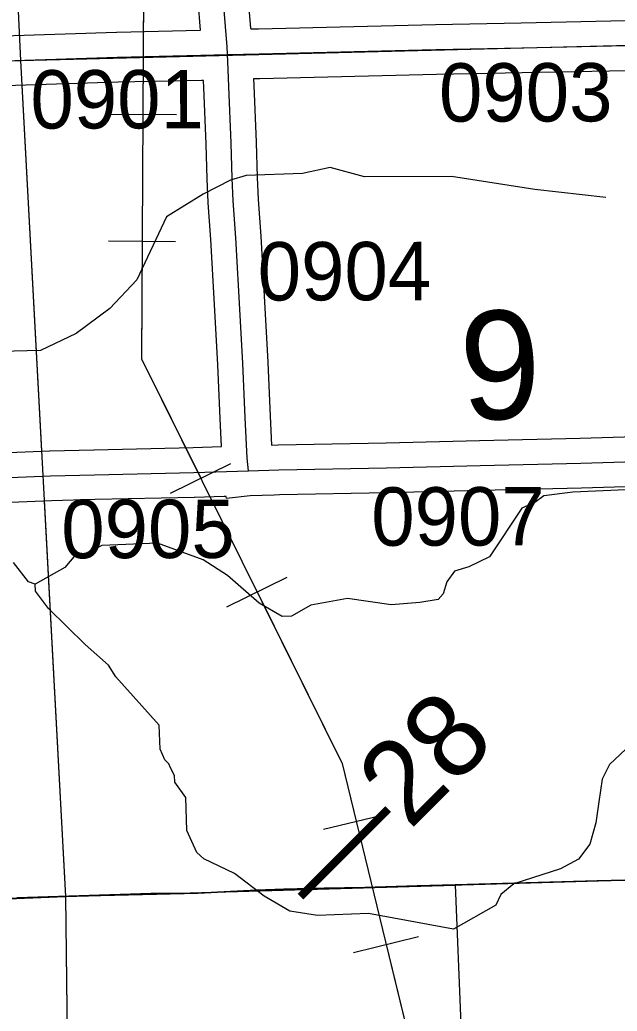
# Model space of a CAD drawing. Extents: x 128.7 to 185.5, y -21.4 to 12.6.
# Drawn here: x 147.811 to 148.528, y 2.6 to 3.79 of the extents above; entities that cross this region are included whole.
import ezdxf

# ---------------------------------------------------------------- set-up
doc = ezdxf.new("R2010")
doc.units = 0
for name, color, linetype in [('tdCoCorpBndry', 7, 'Continuous'), ('tdCoHydroRiver', 7, 'Continuous'), ('tdCoPipe', 7, 'Continuous'), ('tdCoPriCL', 7, 'Continuous'), ('tdCoPrimary', 7, 'Continuous'), ('tdCoPriNonDiv', 7, 'Continuous'), ('tdCoPriNonDivCL', 7, 'Continuous'), ('tdCoSecRdNmbr', 7, 'Continuous'), ('tdCoSecRteBand', 7, 'Continuous'), ('tdCoSecRteCL', 7, 'Continuous'), ('tdCoSectLine', 7, 'Continuous'), ('tdCoSectLinePart', 7, 'Continuous'), ('tdCoSectNmbr', 7, 'Continuous'), ('tdCoSurfGravel', 7, 'Continuous'), ('tdStHwyPriRefPost1', 7, 'Continuous')]:
    doc.layers.add(name, color=color, linetype=linetype)

msp = doc.modelspace()

# ---------------------------------------------------------------- linework, layer by layer
at = {"layer": 'tdCoCorpBndry'}
msp.add_lwpolyline([(148.3545, 2.2508), (148.3339, 2.752), (148.3908, 2.7536), (148.5045, 2.7568), (148.5377, 2.7577), (148.5855, 2.759), (148.5765, 3.0036), (148.8197, 3.016), (149.0079, 3.0256), (149.0676, 3.0287), (149.081, 2.7772), (149.1942, 2.7823), (149.2374, 2.7846), (149.245, 2.5877)], dxfattribs=at)
at = {"layer": 'tdCoHydroRiver'}
for points in [[(148.5146, 3.5766), (148.429, 3.5863), (148.3291, 3.6018), (148.2249, 3.6015), (148.1834, 3.6127), (148.1505, 3.6052), (148.0827, 3.6029), (148.0638, 3.5975), (148.0309, 3.5804), (147.9872, 3.5535), (147.9513, 3.4779), (147.919, 3.4435), (147.8785, 3.4135), (147.836, 3.3929), (147.7245, 3.3904), (147.7186, 3.3712), (147.7049, 3.3454)], [(148.6385, 3.2304), (148.4746, 3.2232), (148.44, 3.2188), (148.4292, 3.2106), (148.4137, 3.2037), (148.3746, 3.1456), (148.3498, 3.1337), (148.3326, 3.1283), (148.3235, 3.1154), (148.3193, 3.101), (148.3132, 3.0945), (148.2912, 3.0906), (148.2566, 3.0879), (148.2042, 3.0955), (148.1603, 3.0877), (148.1371, 3.0743), (148.126, 3.0739), (148.0983, 3.09), (148.0604, 3.123), (148.031, 3.1421), (147.9761, 3.1618), (147.9093, 3.159), (147.8859, 3.1469), (147.8777, 3.148), (147.8649, 3.1327), (147.8293, 3.1126)], [(148.5449, 2.9209), (148.5189, 2.8963), (148.51, 2.8786), (148.5062, 2.8517), (148.5023, 2.8263), (148.4953, 2.8008), (148.4817, 2.7829), (148.46, 2.7711), (148.4038, 2.7534), (148.3884, 2.7403), (148.3825, 2.7275), (148.3314, 2.6989), (148.2297, 2.7175), (148.1682, 2.7154), (148.1349, 2.7206), (148.1043, 2.7385), (148.0686, 2.7657), (148.0317, 2.7834), (148.0236, 2.791), (148.0116, 2.8174), (148.0103, 2.8568), (147.997, 2.8753), (147.9968, 2.8832), (147.9917, 2.8925), (147.99, 2.8972), (147.985, 2.9019), (147.9796, 2.9146), (147.9782, 2.9434), (147.9262, 3.0014), (147.9176, 3.0156), (147.8894, 3.0405), (147.8453, 3.0836), (147.8298, 3.1045), (147.8293, 3.1126), (147.8213, 3.1155), (147.8032, 3.1386)]]:
    msp.add_lwpolyline(points, dxfattribs=at)
at = {"layer": 'tdCoPipe'}
for p, q in [((147.9183, 3.6765), (147.999, 3.676)), ((147.9175, 3.5244), (147.998, 3.5239)), ((147.992, 3.2218), (148.0642, 3.2576)), ((148.0596, 3.0855), (148.1317, 3.1213)), ((148.1755, 2.8188), (148.2538, 2.8378)), ((148.2114, 2.671), (148.2896, 2.69))]:
    msp.add_line(p, q, dxfattribs=at)
for points in [[(147.8878, 4.8774), (147.8987, 4.5052), (147.9615, 4.1897), (147.957, 3.3831), (148.1979, 2.8974), (148.4096, 2.0269), (148.5189, 1.6067), (148.6284, 1.2813), (148.7667, 0.7397)], [(147.9603, 3.9773), (147.9586, 3.6762)], [(147.9578, 3.5241), (147.957, 3.3831), (148.0281, 3.2397)], [(148.0957, 3.1034), (148.1979, 2.8974), (148.2147, 2.8283)], [(148.2506, 2.6805), (148.3218, 2.3879)]]:
    msp.add_lwpolyline(points, dxfattribs=at)
at = {"layer": 'tdCoPriCL'}
msp.add_lwpolyline([(148.5373, 2.7577), (148.5041, 2.7568), (148.3905, 2.7536), (148.3335, 2.752), (148.2881, 2.7507), (148.225, 2.7489), (148.1764, 2.748), (148.095, 2.7456), (148.025, 2.7419), (147.8578, 2.7379), (147.5902, 2.7274)], dxfattribs=at)
at = {"layer": 'tdCoPrimary'}
for points in [[(148.5855, 2.759), (148.5854, 2.759), (148.5377, 2.7577), (148.5045, 2.7568), (148.3931, 2.7537)], [(148.5855, 2.759), (148.5854, 2.759), (148.5377, 2.7577), (148.5045, 2.7568), (148.3931, 2.7537)], [(148.5377, 2.7577), (148.5045, 2.7568), (148.3931, 2.7537), (148.3908, 2.7536), (148.3339, 2.752), (148.2885, 2.7507), (148.2254, 2.7489), (148.1768, 2.748), (148.1282, 2.747), (148.0954, 2.7456), (148.0678, 2.7437), (148.0254, 2.7419), (147.9686, 2.7415), (147.8079, 2.7363)], [(148.3339, 2.752), (148.3339, 2.752), (148.2885, 2.7507), (148.2254, 2.7489), (148.1768, 2.748), (148.1282, 2.747), (148.0954, 2.7456), (148.0678, 2.7437), (148.0254, 2.7419), (147.9686, 2.7415), (147.8079, 2.7363)], [(148.3339, 2.752), (148.3339, 2.752), (148.2885, 2.7507), (148.2254, 2.7489), (148.1768, 2.748), (148.1282, 2.747), (148.0954, 2.7456), (148.0678, 2.7437), (148.0254, 2.7419), (147.9686, 2.7415), (147.8079, 2.7363)], [(148.3931, 2.7537), (148.3908, 2.7536), (148.3339, 2.752)], [(148.3931, 2.7537), (148.3908, 2.7536), (148.3339, 2.752)]]:
    msp.add_lwpolyline(points, dxfattribs=at)
at = {"layer": 'tdCoPriNonDiv'}
msp.add_lwpolyline([(147.3019, 2.7165), (147.8578, 2.7379), (148.025, 2.7419), (148.095, 2.7456), (148.225, 2.7489), (148.8688, 2.7675), (149.2776, 2.7865), (149.308, 2.79), (149.3379, 2.7973), (149.3627, 2.8074), (149.3862, 2.8205), (149.4271, 2.8521), (149.4728, 2.8866), (149.5028, 2.9041), (149.5269, 2.914), (149.555, 2.9217), (149.5838, 2.9254), (149.6538, 2.9241), (149.7213, 2.9162), (149.7805, 2.912), (149.8397, 2.9056), (149.8875, 2.8967), (149.985, 2.8757), (150.0703, 2.8646)], dxfattribs=at)
at = {"layer": 'tdCoPriNonDivCL'}
msp.add_lwpolyline([(148.5373, 2.7577), (148.5041, 2.7568), (148.3905, 2.7536), (148.3335, 2.752), (148.3335, 2.752), (148.2881, 2.7507), (148.225, 2.7489), (148.1764, 2.748), (148.1278, 2.747), (148.095, 2.7456), (148.0674, 2.7437), (148.025, 2.7419), (147.9683, 2.7415), (147.8578, 2.7379), (147.8075, 2.7363)], dxfattribs=at)
msp.add_lwpolyline([(148.5373, 2.7577), (148.5041, 2.7568), (148.3905, 2.7536), (148.3335, 2.752), (148.3335, 2.752), (148.2881, 2.7507), (148.225, 2.7489), (148.1764, 2.748), (148.1278, 2.747), (148.095, 2.7456), (148.0674, 2.7437), (148.025, 2.7419), (147.9683, 2.7415), (147.8578, 2.7379), (147.8075, 2.7363)], dxfattribs=at)
at = {"layer": 'tdCoSecRteBand'}
for points in [[(147.7914, 3.7704), (147.9271, 3.7748), (147.9272, 3.7748), (147.9274, 3.7748), (148.0276, 3.7771), (148.028, 3.7771), (148.0222, 3.8481)], [(148.082, 3.853), (148.088, 3.7792), (148.0888, 3.7792), (148.0888, 3.7788), (148.0973, 3.779), (148.0974, 3.779), (148.0975, 3.779), (148.3098, 3.7842), (148.3099, 3.7842), (148.31, 3.7842), (148.4128, 3.7859), (148.5384, 3.7887), (148.7094, 3.7931)], [(148.5398, 3.7287), (148.414, 3.726), (148.4139, 3.726), (148.4139, 3.726), (148.3111, 3.7242), (148.099, 3.7191), (148.0916, 3.7188), (148.0919, 3.7112), (148.0919, 3.7111), (148.0919, 3.711), (148.0947, 3.6429), (148.0947, 3.6427), (148.0947, 3.6426), (148.0959, 3.6009), (148.0971, 3.5742), (148.1003, 3.5302), (148.1003, 3.5299), (148.1003, 3.5297), (148.1055, 3.4372), (148.1055, 3.4371), (148.1055, 3.4371), (148.1085, 3.3789), (148.1085, 3.3788), (148.1085, 3.3787), (148.1114, 3.3141), (148.1114, 3.3141), (148.1114, 3.3141), (148.113, 3.2795)], [(147.7191, 3.2674), (147.8468, 3.2725), (147.847, 3.2725), (147.8472, 3.2726), (147.9, 3.274), (147.9001, 3.274), (147.9001, 3.274), (148.0189, 3.2767), (148.053, 3.2777), (148.0515, 3.3114), (148.0485, 3.3759), (148.0456, 3.4339), (148.0404, 3.5261), (148.0372, 3.5702), (148.0372, 3.5707), (148.0372, 3.5711), (148.0359, 3.5984), (148.0359, 3.5987), (148.0359, 3.5989), (148.0347, 3.6407), (148.032, 3.7084), (148.0316, 3.7167), (148.0315, 3.7167), (148.0314, 3.7171), (148.031, 3.7171), (148.0292, 3.7171), (148.0292, 3.7171), (148.0291, 3.7171), (147.9289, 3.7149), (147.7934, 3.7104)], [(148.113, 3.2795), (148.1209, 3.2797), (148.121, 3.2797), (148.1211, 3.2797), (148.2506, 3.2824), (148.3627, 3.2851), (148.3628, 3.2851), (148.3628, 3.2851), (148.4835, 3.2878), (148.6289, 3.2923)], [(148.6304, 3.2323), (148.4852, 3.2279), (148.4851, 3.2279), (148.485, 3.2279), (148.3642, 3.2251), (148.252, 3.2224), (148.2519, 3.2224), (148.2519, 3.2224), (148.1225, 3.2197), (148.1162, 3.2195), (148.0875, 3.2187), (148.059, 3.2155), (148.0587, 3.2179), (148.0563, 3.2178), (148.0206, 3.2168), (148.0205, 3.2168), (148.0204, 3.2168), (147.9016, 3.2141), (147.8491, 3.2126), (147.7215, 3.2074)]]:
    msp.add_lwpolyline(points, dxfattribs=at)
at = {"layer": 'tdCoSecRteCL'}
for points in [[(148.0601, 3.748), (148.0598, 3.7571), (148.0521, 3.8506)], [(148.0601, 3.748), (148.0982, 3.749), (148.3105, 3.7542), (148.4134, 3.756), (148.5391, 3.7587), (148.7103, 3.7631), (148.8829, 3.7683), (149.0364, 3.776)], [(147.7924, 3.7404), (147.928, 3.7449), (148.0284, 3.7471), (148.0601, 3.748)], [(148.0854, 3.2487), (148.0837, 3.2637), (148.0815, 3.3127), (148.0785, 3.3773), (148.0755, 3.4355), (148.0704, 3.528), (148.0671, 3.5724), (148.0659, 3.5998), (148.0647, 3.6417), (148.062, 3.7098), (148.0605, 3.7399), (148.0601, 3.748)], [(148.0854, 3.2487), (148.1218, 3.2497), (148.2512, 3.2524), (148.3635, 3.2551), (148.4843, 3.2579), (148.6298, 3.2623), (148.7146, 3.2633), (148.78, 3.2648), (148.8054, 3.2658)], [(147.0856, 3.2103), (147.0991, 3.211), (147.3075, 3.2189), (147.4601, 3.226), (147.562, 3.231), (147.7203, 3.2374), (147.848, 3.2426), (147.9008, 3.244), (148.0197, 3.2468), (148.0854, 3.2487)]]:
    msp.add_lwpolyline(points, dxfattribs=at)
at = {"layer": 'tdCoSectLine'}
for points in [[(147.7638, 4.7493), (147.8117, 3.7411)], [(147.8117, 3.7411), (148.7815, 3.7652)], [(146.8063, 3.703), (147.8117, 3.7411)], [(147.8117, 3.7411), (147.8658, 2.7381)], [(147.8658, 2.7381), (148.8323, 2.7663)], [(146.8446, 2.6965), (147.8658, 2.7381)], [(147.8658, 2.7381), (147.8779, 1.7291)]]:
    msp.add_lwpolyline(points, dxfattribs=at)
at = {"layer": 'tdCoSectLinePart'}
for points in [[(147.8133, 3.7111), (147.837, 3.2721)], [(147.8402, 3.2123), (147.8658, 2.7381)], [(147.8658, 2.7381), (148.3335, 2.7517)], [(147.3787, 2.7183), (147.8658, 2.7381)], [(147.8658, 2.7381), (147.8775, 1.759)]]:
    msp.add_lwpolyline(points, dxfattribs=at)
at = {"layer": 'tdCoSurfGravel'}
for points in [[(148.0854, 3.2487), (148.0837, 3.2637), (148.0815, 3.3127), (148.0785, 3.3773), (148.0755, 3.4355), (148.0704, 3.528), (148.0671, 3.5724), (148.0659, 3.5998), (148.0647, 3.6417), (148.062, 3.7098), (148.0605, 3.7399), (148.0601, 3.748), (148.0598, 3.7571), (148.0521, 3.8506)], [(147.7924, 3.7404), (147.928, 3.7449), (148.0284, 3.7471), (148.0601, 3.748), (148.0982, 3.749), (148.3105, 3.7542), (148.4134, 3.756), (148.5391, 3.7587), (148.7103, 3.7631), (148.8829, 3.7683), (149.0364, 3.776), (149.0501, 3.7767), (149.2037, 3.7838), (149.3083, 3.7885), (149.4259, 3.7929), (149.583, 3.7986), (149.6676, 3.8003), (149.7905, 3.8046), (149.8106, 3.8053), (150.0074, 3.8114), (150.1201, 3.8141)], [(147.7203, 3.2374), (147.848, 3.2426), (147.9008, 3.244), (148.0197, 3.2468), (148.0854, 3.2487), (148.1218, 3.2497), (148.2512, 3.2524), (148.3635, 3.2551), (148.4843, 3.2579), (148.6298, 3.2623), (148.7146, 3.2633), (148.78, 3.2648), (148.8054, 3.2658), (148.8418, 3.2673)]]:
    msp.add_lwpolyline(points, dxfattribs=at)

# ---------------------------------------------------------------- texts
at = {"layer": 'tdCoSecRdNmbr'}
for s, rotation, p in [('0903', 0.1129, (148.3142, 3.6675)), ('0901', 0.1125, (147.8238, 3.6592)), ('0904', 0.1127, (148.0966, 3.453)), ('0907', 0.1128, (148.2329, 3.1588)), ('0905', 0.1125, (147.8608, 3.1438))]:
    msp.add_text(s, height=0.07, rotation=rotation, dxfattribs=at).set_placement(p)
at = {"layer": 'tdCoSectNmbr'}
msp.add_text('9', height=0.13, rotation=2.6652, dxfattribs=at).set_placement((148.3424, 3.3086))
at = {"layer": 'tdStHwyPriRefPost1'}
msp.add_text('‒‒28', height=0.1, rotation=45, dxfattribs=at).set_placement((148.174, 2.7118))

doc.saveas('drawing.dxf')
